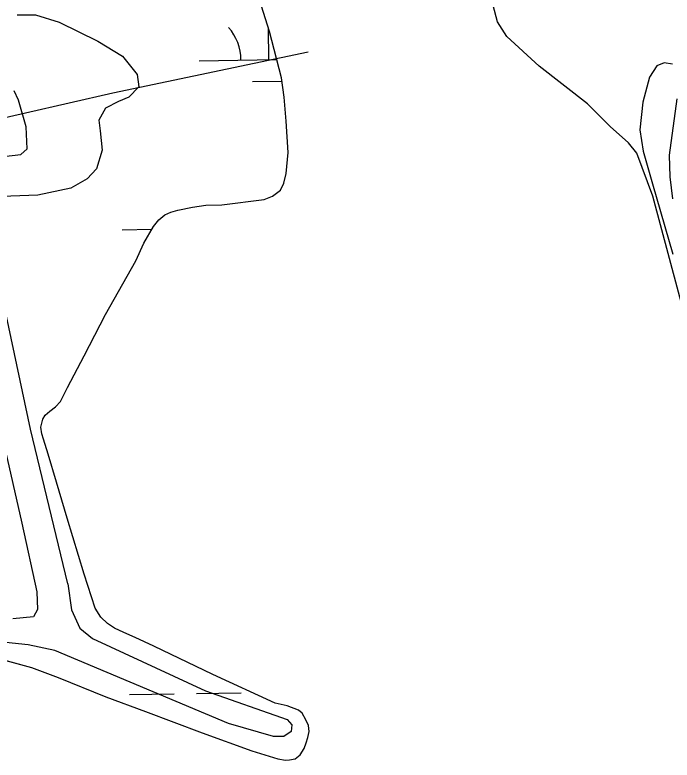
# Model space of a CAD drawing. Extents: x 3823584 to 3861785, y 301729 to 327625.
# Drawn here: x 3832122 to 3832593, y 321942 to 322475 of the extents above; entities that cross this region are included whole.
import ezdxf

# ---------------------------------------------------------------- set-up
doc = ezdxf.new("R2010")
doc.units = 0
for name, color, linetype in [('V-FLOD-BASE', 7, 'Continuous'), ('V-LEVE-TOET', 7, 'Continuous'), ('V-RIVR-JETY', 7, 'Continuous'), ('V-TOPO-SHOR', 7, 'Continuous'), ('V-WETL-SWMP', 7, 'Continuous')]:
    doc.layers.add(name, color=color, linetype=linetype)

msp = doc.modelspace()

# ---------------------------------------------------------------- linework, layer by layer
at = {"layer": 'V-FLOD-BASE'}
msp.add_lwpolyline([(3832098.32, 322398.17), (3832192.53, 322419.68), (3832332.15, 322449.12)], dxfattribs=at)
at = {"layer": 'V-LEVE-TOET'}
msp.add_lwpolyline([(3832091.02, 322371.51), (3832126.63, 322375.66), (3832131, 322379.59), (3832130.3, 322395.4), (3832124.87, 322414.41), (3832121.75, 322421.15)], dxfattribs=at)
at = {"layer": 'V-RIVR-JETY'}
for points in [[(3832160.24, 322068.37), (3832162.91, 322049.74), (3832168.77, 322036.64), (3832177.84, 322029.06), (3832258.82, 321991.77), (3832317.31, 321971.24), (3832320.46, 321967.26), (3832320.03, 321962.51), (3832314.86, 321958.97), (3832307.34, 321959.02), (3832275.31, 321968.31), (3832150.86, 322020.5), (3832131.87, 322024.57), (3832056.28, 322032.53), (3831948.66, 322050.18), (3831794.72, 322072.44), (3831781.28, 322076.09), (3831773.78, 322080.48), (3831768.71, 322093.58), (3831736.84, 322200.3), (3831682.54, 322400.61), (3831626.64, 322596.57)], [(3832593.01, 322440.22), (3832587.09, 322441.04), (3832581.94, 322439.09), (3832576.75, 322430.82), (3832571.9, 322413.05), (3832569.81, 322393.29), (3832572.09, 322377.86), (3832578.68, 322354.49), (3832593.42, 322304.18)], [(3832593.25, 322343.73), (3832591.37, 322359.56), (3832591.06, 322374.98), (3832596.43, 322415.28)], [(3832160.24, 322068.37), (3832133.55, 322179.02), (3832112.34, 322278.94)], [(3832101.34, 322225.14), (3832127.23, 322111.73), (3832138.03, 322062.56), (3832138.36, 322049.88), (3832135.56, 322044.75), (3832120.89, 322043.25)]]:
    msp.add_lwpolyline(points, dxfattribs=at)
at = {"layer": 'V-TOPO-SHOR'}
for points in [[(3832467.79, 322470.45), (3832460.42, 322498.55), (3832457.6, 322526.23), (3832452.86, 322565.54), (3832455.47, 322570.67), (3832459.55, 322573.33), (3832469.38, 322575.55), (3832526.54, 322580.18), (3832535.95, 322578.14), (3832539.79, 322573.85), (3832543.01, 322567.36), (3832545.06, 322563.07), (3832548.71, 322562.42), (3832552.69, 322565.56), (3832565.01, 322586.8), (3832596.95, 322639.59)], [(3832313.06, 322430.35), (3832304.52, 322463.62), (3832298.88, 322481.59)], [(3832617.57, 322207.61), (3832602.91, 322256.61), (3832579.02, 322345.62), (3832567.5, 322376.43), (3832561.59, 322383.9), (3832548.57, 322395.58), (3832532.3, 322411.72), (3832497.55, 322438.77), (3832474.47, 322459.91), (3832467.79, 322470.45)], [(3832308.61, 321982.9), (3832264.03, 322003.28), (3832221.83, 322023.64), (3832208.48, 322029.76), (3832200.18, 322033.37), (3832193.65, 322036.58), (3832188.52, 322039.98), (3832183.79, 322044.47), (3832179.66, 322050.74), (3832171.77, 322075.16), (3832159.71, 322115.17), (3832152.13, 322140.99), (3832146.1, 322161.04), (3832142.79, 322171.86), (3832141.62, 322175.74), (3832140.85, 322180.5), (3832142.28, 322186.24), (3832143.98, 322188.91), (3832147.26, 322191.76), (3832151.44, 322194.91), (3832154.94, 322198.85), (3832160.05, 322208.83), (3832171.77, 322231.46), (3832187.11, 322261.01), (3832208.83, 322299.54), (3832214.65, 322312.19), (3832221.56, 322323.95), (3832225.25, 322328.68), (3832229.54, 322332.33), (3832233.91, 322334.28), (3832238.97, 322335.74), (3832249.39, 322337.76), (3832258.92, 322339.39), (3832270.51, 322339.62), (3832300.77, 322343.32), (3832306.62, 322345.66), (3832312.4, 322350.09), (3832314.9, 322355.13), (3832316.63, 322361.86), (3832318, 322377.01), (3832316.45, 322399.33), (3832314.96, 322416.48), (3832313.06, 322430.35)], [(3832107.79, 322015.5), (3832134.29, 322008.41), (3832153.26, 322001.28), (3832187.45, 321987.42), (3832215.8, 321976.96), (3832256.31, 321961.67), (3832291.89, 321948.7), (3832310.57, 321943.14), (3832316.11, 321942.12), (3832318.89, 321942.4)], [(3832318.89, 321942.4), (3832322.95, 321943.07), (3832326.44, 321945.92), (3832329.44, 321950.47), (3832330.84, 321954.42), (3832331.96, 321958.38), (3832332.97, 321962.53), (3832332.4, 321966.99), (3832330.54, 321970.87), (3832327.98, 321975.66), (3832325.28, 321977.75), (3832317.31, 321980.87), (3832308.61, 321982.9)]]:
    msp.add_lwpolyline(points, dxfattribs=at)
at = {"layer": 'V-WETL-SWMP'}
for p, q in [((3832304.52, 322463.62), (3832298.88, 322481.59)), ((3832124.02, 322475.49), (3832137.06, 322475.42)), ((3832137.06, 322475.42), (3832154.03, 322470.18)), ((3832154.03, 322470.18), (3832181.62, 322456.59)), ((3832304.15, 322443.4), (3832303.8, 322465.93)), ((3832313.06, 322430.35), (3832304.52, 322463.62)), ((3832181.62, 322456.59), (3832199.35, 322445.81)), ((3832199.35, 322445.81), (3832209.95, 322432.7)), ((3832254.15, 322442.63), (3832309.69, 322443.49)), ((3832209.95, 322432.7), (3832211.09, 322424)), ((3832292.38, 322427.79), (3832313.37, 322428.11)), ((3832314.96, 322416.48), (3832313.06, 322430.35)), ((3832211.09, 322424), (3832203.93, 322416.53)), ((3832203.93, 322416.53), (3832196.4, 322413.41)), ((3832316.45, 322399.32), (3832314.96, 322416.48)), ((3832196.4, 322413.41), (3832187.28, 322408.72)), ((3832187.28, 322408.72), (3832182.49, 322400.05)), ((3832182.49, 322400.05), (3832183.23, 322392.53)), ((3832318, 322377.01), (3832316.45, 322399.32)), ((3832183.23, 322392.53), (3832184.74, 322378.69)), ((3832184.74, 322378.69), (3832180.71, 322365.27)), ((3832316.63, 322361.86), (3832318, 322377.01)), ((3832180.71, 322365.27), (3832173.95, 322358.19)), ((3832314.91, 322355.13), (3832316.63, 322361.86)), ((3832173.95, 322358.19), (3832162.44, 322351.54)), ((3832162.44, 322351.54), (3832138.69, 322346.53)), ((3832312.4, 322350.09), (3832314.91, 322355.13)), ((3832138.69, 322346.53), (3832112.99, 322345.49)), ((3832300.76, 322343.32), (3832306.62, 322345.66)), ((3832306.62, 322345.66), (3832312.4, 322350.09)), ((3832270.51, 322339.62), (3832300.76, 322343.32)), ((3832233.91, 322334.28), (3832238.97, 322335.74)), ((3832238.97, 322335.74), (3832249.39, 322337.76)), ((3832249.39, 322337.76), (3832258.92, 322339.39)), ((3832258.92, 322339.39), (3832270.51, 322339.62)), ((3832225.25, 322328.68), (3832229.54, 322332.33)), ((3832229.54, 322332.33), (3832233.91, 322334.28)), ((3832221.56, 322323.95), (3832225.25, 322328.68)), ((3832199.17, 322321.7), (3832220.43, 322322.02)), ((3832214.66, 322312.19), (3832221.56, 322323.95)), ((3832208.83, 322299.54), (3832214.66, 322312.19)), ((3832187.11, 322261.01), (3832208.83, 322299.54)), ((3832171.77, 322231.46), (3832187.11, 322261.01)), ((3832160.05, 322208.83), (3832171.77, 322231.46)), ((3832154.94, 322198.85), (3832160.05, 322208.83)), ((3832151.44, 322194.91), (3832154.94, 322198.85)), ((3832143.98, 322188.91), (3832147.26, 322191.76)), ((3832147.26, 322191.76), (3832151.44, 322194.91)), ((3832140.85, 322180.5), (3832142.28, 322186.24)), ((3832142.28, 322186.24), (3832143.98, 322188.91)), ((3832141.62, 322175.74), (3832140.85, 322180.5)), ((3832142.79, 322171.86), (3832141.62, 322175.74)), ((3832146.1, 322161.04), (3832142.79, 322171.86)), ((3832152.13, 322140.99), (3832146.1, 322161.04)), ((3832159.71, 322115.17), (3832152.13, 322140.99)), ((3832171.77, 322075.16), (3832159.71, 322115.17)), ((3832179.66, 322050.74), (3832171.77, 322075.16)), ((3832183.79, 322044.47), (3832179.66, 322050.74)), ((3832188.52, 322039.98), (3832183.79, 322044.47)), ((3832193.65, 322036.58), (3832188.52, 322039.98)), ((3832200.18, 322033.37), (3832193.65, 322036.58)), ((3832208.48, 322029.76), (3832200.18, 322033.37)), ((3832221.82, 322023.63), (3832208.48, 322029.76)), ((3832264.03, 322003.27), (3832221.82, 322023.63)), ((3832107.79, 322015.5), (3832134.29, 322008.42)), ((3832134.29, 322008.42), (3832153.26, 322001.28)), ((3832153.26, 322001.28), (3832187.45, 321987.42)), ((3832308.61, 321982.9), (3832264.03, 322003.27)), ((3832204.29, 321989.06), (3832236.29, 321989.55)), ((3832252.29, 321989.8), (3832284.28, 321990.29)), ((3832187.45, 321987.42), (3832215.8, 321976.96)), ((3832317.31, 321980.87), (3832308.61, 321982.9)), ((3832325.28, 321977.75), (3832317.31, 321980.87)), ((3832327.98, 321975.66), (3832325.28, 321977.75)), ((3832215.8, 321976.96), (3832256.31, 321961.67)), ((3832330.54, 321970.87), (3832327.98, 321975.66)), ((3832332.4, 321966.99), (3832330.54, 321970.87)), ((3832332.97, 321962.53), (3832332.4, 321966.99)), ((3832256.31, 321961.67), (3832291.89, 321948.7)), ((3832331.96, 321958.38), (3832332.97, 321962.53)), ((3832330.84, 321954.42), (3832331.96, 321958.38)), ((3832329.43, 321950.47), (3832330.84, 321954.42)), ((3832291.89, 321948.7), (3832310.57, 321943.14)), ((3832322.95, 321943.07), (3832326.44, 321945.92)), ((3832326.44, 321945.92), (3832329.43, 321950.47)), ((3832310.57, 321943.14), (3832316.11, 321942.12)), ((3832316.11, 321942.12), (3832318.89, 321942.4)), ((3832318.89, 321942.4), (3832322.95, 321943.07))]:
    msp.add_line(p, q, dxfattribs=at)
msp.add_lwpolyline([(3832602.91, 322256.61), (3832579.02, 322345.62), (3832567.5, 322376.43), (3832561.59, 322383.9), (3832548.57, 322395.58), (3832532.3, 322411.72), (3832497.55, 322438.77), (3832474.47, 322459.91), (3832467.79, 322470.45), (3832460.41, 322498.55), (3832457.6, 322526.24), (3832452.86, 322565.54), (3832455.47, 322570.68), (3832459.55, 322573.33), (3832469.38, 322575.55), (3832526.54, 322580.18), (3832535.95, 322578.14), (3832539.79, 322573.85), (3832543.01, 322567.36), (3832545.06, 322563.07), (3832548.71, 322562.42), (3832552.69, 322565.56), (3832565.01, 322586.81), (3832596.95, 322639.59)], dxfattribs=at)
msp.add_arc((3832248.9, 322443.02), 35.25, 0.1115, 41.6552, dxfattribs=at)

doc.saveas('drawing.dxf')
